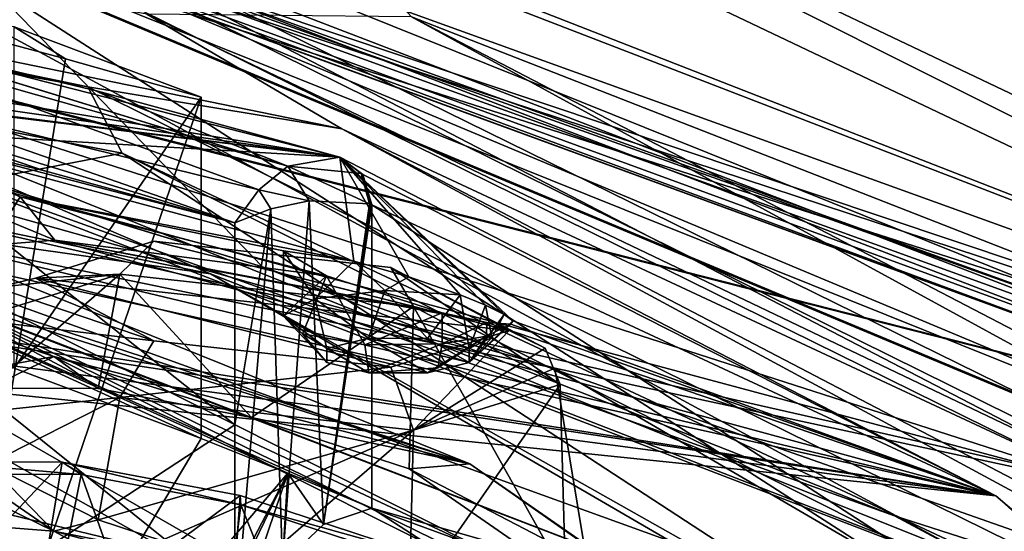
# Model space of a CAD drawing. Header units: metres. Extents: x -204 to 106, y -88 to 116.
# Tile 295 of 322: x -108.31 to -103.19, y -15.93 to -13.27. Entities that reach past the tile are written whole.
import ezdxf

# ---------------------------------------------------------------- set-up
doc = ezdxf.new("R2010")
doc.units = ezdxf.units.M
doc.layers.add('solid_20472013_1', color=7, linetype='CONTINUOUS')

msp = doc.modelspace()

# ---------------------------------------------------------------- linework, layer by layer
at = {"layer": 'solid_20472013_1'}
for points in [[(-120.620659, -9.008286, 239.156342), (-107.835114, -11.427622, 253.022446), (-97.022797, -16.579395, 232.359818)], [(-118.636276, -9.458038, 238.263031), (-120.620659, -9.008286, 239.156342), (-97.022797, -16.579395, 232.359818)], [(-110.053932, -11.543885, 236.36969), (-118.636276, -9.458038, 238.263031), (-97.022797, -16.579395, 232.359818)], [(-126.69912, -10.034491, 267.014099), (-107.959839, -13.620448, 252.631607), (-124.505859, -10.170607, 266.46817)], [(-126.570374, -10.340528, 267.026703), (-107.959839, -13.620448, 252.631607), (-126.69912, -10.034491, 267.014099)], [(-124.505859, -10.170607, 266.46817), (-106.638535, -13.838647, 251.756454), (-107.653671, -13.242123, 253.524384)], [(-107.959839, -13.620448, 252.631607), (-106.638535, -13.838647, 251.756454), (-124.505859, -10.170607, 266.46817)], [(-126.570374, -10.340528, 267.026703), (-107.781059, -13.965479, 252.487823), (-107.959839, -13.620448, 252.631607)], [(-109.563354, -14.309261, 251.108994), (-107.781059, -13.965479, 252.487823), (-126.570374, -10.340528, 267.026703)], [(-109.694405, -14.258202, 252.516129), (-126.055702, -10.72893, 265.468903), (-107.321045, -14.59444, 249.965195)], [(-110.956947, -13.023286, 256.266754), (-107.321045, -14.59444, 249.965195), (-126.055702, -10.72893, 265.468903)], [(-102.122993, -15.016146, 238.519424), (-113.387024, -10.94481, 254.848663), (-109.811523, -11.920307, 250.770004)], [(-113.045891, -11.112279, 255.106552), (-113.387024, -10.94481, 254.848663), (-102.122993, -15.016146, 238.519424)], [(-125.047997, -11.055369, 267.55307), (-120.606758, -21.696037, 267.272186), (-105.531639, -15.085926, 251.387375)], [(-125.047997, -11.055369, 267.55307), (-105.531639, -15.085926, 251.387375), (-117.826996, -11.627584, 262.863983)], [(-113.065445, -11.120936, 254.563232), (-102.03389, -15.165391, 238.341812), (-111.485687, -11.54137, 252.703201)], [(-101.765884, -15.305609, 238.492447), (-102.03389, -15.165391, 238.341812), (-113.065445, -11.120936, 254.563232)], [(-112.861588, -11.238212, 254.805878), (-101.765884, -15.305609, 238.492447), (-113.065445, -11.120936, 254.563232)], [(-101.745361, -15.208675, 238.676804), (-113.045891, -11.112279, 255.106552), (-102.122993, -15.016146, 238.519424)], [(-109.190292, -12.345178, 251.213959), (-113.045891, -11.112279, 255.106552), (-101.745361, -15.208675, 238.676804)], [(-112.861588, -11.238212, 254.805878), (-111.049469, -11.898455, 253.202454), (-101.765884, -15.305609, 238.492447)], [(-107.835114, -11.427622, 253.022446), (-107.616142, -11.808785, 253.303741), (-96.747673, -16.987314, 232.533798)], [(-97.022797, -16.579395, 232.359818), (-107.835114, -11.427622, 253.022446), (-96.747673, -16.987314, 232.533798)], [(-111.485687, -11.54137, 252.703201), (-100.896317, -15.978541, 234.906677), (-111.769386, -11.603529, 252.453888)], [(-102.03389, -15.165391, 238.341812), (-100.896317, -15.978541, 234.906677), (-111.485687, -11.54137, 252.703201)], [(-110.053932, -11.543885, 236.36969), (-97.022797, -16.579395, 232.359818), (-108.314407, -12.165893, 235.135376)], [(-111.769386, -11.603529, 252.453888), (-101.260674, -16.006899, 234.792938), (-109.81012, -14.066206, 250.845459)], [(-100.896317, -15.978541, 234.906677), (-101.260674, -16.006899, 234.792938), (-111.769386, -11.603529, 252.453888)], [(-117.826996, -11.627584, 262.863983), (-102.593117, -15.718339, 246.456848), (-110.956947, -13.023286, 256.266754)], [(-105.531639, -15.085926, 251.387375), (-102.593117, -15.718339, 246.456848), (-117.826996, -11.627584, 262.863983)], [(-125.376678, -11.69912, 230.60907), (-106.649689, -13.986569, 243.28125), (-109.197998, -13.334455, 241.375549)], [(-125.376678, -11.69912, 230.60907), (-124.029068, -11.822609, 230.870987), (-106.649689, -13.986569, 243.28125)], [(-111.650795, -13.164985, 236.810745), (-106.649689, -13.986569, 243.28125), (-124.029068, -11.822609, 230.870987)], [(-106.277306, -13.255971, 251.972549), (-96.747673, -16.987314, 232.533798), (-107.616142, -11.808785, 253.303741)], [(-111.049469, -11.898455, 253.202454), (-109.110176, -13.930811, 251.38681), (-102.879402, -16.329756, 241.765167)], [(-100.333488, -16.388676, 235.193161), (-111.049469, -11.898455, 253.202454), (-102.879402, -16.329756, 241.765167)], [(-101.765884, -15.305609, 238.492447), (-111.049469, -11.898455, 253.202454), (-100.333488, -16.388676, 235.193161)], [(-109.811523, -11.920307, 250.770004), (-110.139236, -12.008104, 250.417877), (-100.175377, -16.930223, 230.676331)], [(-99.718979, -16.889465, 230.839798), (-109.811523, -11.920307, 250.770004), (-100.175377, -16.930223, 230.676331)], [(-102.122993, -15.016146, 238.519424), (-109.811523, -11.920307, 250.770004), (-99.718979, -16.889465, 230.839798)], [(-110.605003, -12.024004, 232.026154), (-97.022797, -16.579395, 232.359818), (-114.869934, -12.037201, 226.699539)], [(-110.139236, -12.008104, 250.417877), (-113.807243, -12.772613, 254.792068), (-102.711884, -16.789818, 238.679932)], [(-110.605003, -12.024004, 232.026154), (-108.592941, -12.398088, 232.940826), (-97.022797, -16.579395, 232.359818)], [(-100.175377, -16.930223, 230.676331), (-110.139236, -12.008104, 250.417877), (-102.711884, -16.789818, 238.679932)], [(-114.475937, -12.129089, 226.630478), (-114.869934, -12.037201, 226.699539), (-97.022797, -16.579395, 232.359818)], [(-114.475937, -12.129089, 226.630478), (-97.022797, -16.579395, 232.359818), (-96.320145, -22.354685, 209.196396)], [(-113.00396, -12.747596, 225.069336), (-114.475937, -12.129089, 226.630478), (-96.320145, -22.354685, 209.196396)], [(-108.592941, -12.398088, 232.940826), (-108.314407, -12.165893, 235.135376), (-97.022797, -16.579395, 232.359818)], [(-107.051117, -14.557207, 248.874466), (-110.957146, -13.364642, 253.657578), (-109.190292, -12.345178, 251.213959)], [(-99.023514, -17.380346, 231.018997), (-109.190292, -12.345178, 251.213959), (-101.745361, -15.208675, 238.676804)], [(-107.051117, -14.557207, 248.874466), (-109.190292, -12.345178, 251.213959), (-99.023514, -17.380346, 231.018997)], [(-105.973167, -15.584023, 220.163162), (-113.72921, -13.039979, 222.975006), (-113.00396, -12.747596, 225.069336)], [(-105.973167, -15.584023, 220.163162), (-113.00396, -12.747596, 225.069336), (-96.320145, -22.354685, 209.196396)], [(-113.807243, -12.772613, 254.792068), (-110.219208, -14.144704, 250.528931), (-104.157181, -16.478676, 241.167877)], [(-102.711884, -16.789818, 238.679932), (-113.807243, -12.772613, 254.792068), (-104.157181, -16.478676, 241.167877)], [(-108.137108, -15.934351, 216.342972), (-114.0084, -15.474711, 212.955551), (-114.058815, -13.025993, 222.731949)], [(-105.973167, -15.584023, 220.163162), (-114.058815, -13.025993, 222.731949), (-113.72921, -13.039979, 222.975006)], [(-108.137146, -15.025149, 219.989532), (-109.176537, -15.216366, 218.100616), (-114.058815, -13.025993, 222.731949)], [(-108.137108, -15.934351, 216.342972), (-114.058815, -13.025993, 222.731949), (-109.176537, -15.216366, 218.100616)], [(-105.973167, -15.584023, 220.163162), (-108.137146, -15.025149, 219.989532), (-114.058815, -13.025993, 222.731949)], [(-110.956947, -13.023286, 256.266754), (-98.537361, -18.012632, 236.255585), (-107.321045, -14.59444, 249.965195)], [(-102.593117, -15.718339, 246.456848), (-98.537361, -18.012632, 236.255585), (-110.956947, -13.023286, 256.266754)], [(-111.650795, -13.164985, 236.810745), (-110.34301, -13.462078, 237.081711), (-106.649689, -13.986569, 243.28125)], [(-107.653671, -13.242123, 253.524384), (-96.82856, -18.422916, 232.745361), (-106.277306, -13.255971, 251.972549)], [(-106.638535, -13.838647, 251.756454), (-96.82856, -18.422916, 232.745361), (-107.653671, -13.242123, 253.524384)], [(-106.277306, -13.255971, 251.972549), (-96.314919, -18.447514, 231.150421), (-96.747673, -16.987314, 232.533798)], [(-96.82856, -18.422916, 232.745361), (-96.314919, -18.447514, 231.150421), (-106.277306, -13.255971, 251.972549)], [(-108.075615, -13.474093, 244.305649), (-108.784683, -13.285831, 243.770432), (-108.784683, -17.825253, 244.902237)], [(-108.075615, -13.474093, 244.305649), (-108.343376, -13.308034, 246.310974), (-108.784683, -13.285831, 243.770432)], [(-108.343376, -13.308034, 246.310974), (-107.370239, -13.674417, 244.841339), (-108.343376, -15.08584, 246.754242)], [(-108.075615, -13.474093, 244.305649), (-107.370239, -13.674417, 244.841339), (-108.343376, -13.308034, 246.310974)], [(-109.196045, -13.334071, 241.384644), (-109.197998, -13.334455, 241.375549), (-106.920425, -14.03366, 243.556992)], [(-106.649689, -13.986569, 243.28125), (-107.906929, -13.643958, 242.341827), (-109.197998, -13.334455, 241.375549)], [(-106.920425, -14.03366, 243.556992), (-109.197998, -13.334455, 241.375549), (-107.906929, -13.643958, 242.341827)], [(-109.194336, -13.334176, 241.393265), (-109.196045, -13.334071, 241.384644), (-106.920425, -14.03366, 243.556992)], [(-109.139069, -13.403608, 241.775116), (-109.194336, -13.334176, 241.393265), (-106.920425, -14.03366, 243.556992)], [(-109.110176, -13.930811, 251.38681), (-110.957146, -13.364642, 253.657578), (-107.051117, -14.557207, 248.874466)], [(-109.152367, -13.647003, 242.083084), (-109.139069, -13.403608, 241.775116), (-107.069672, -14.157457, 243.629578)], [(-109.139069, -13.403608, 241.775116), (-106.920425, -14.03366, 243.556992), (-107.069672, -14.157457, 243.629578)], [(-110.34301, -13.462078, 237.081711), (-109.11731, -13.843262, 236.647171), (-106.649689, -13.986569, 243.28125)], [(-108.075615, -13.474093, 244.305649), (-108.784683, -17.825253, 244.902237), (-107.370239, -13.674417, 244.841339)], [(-109.163528, -13.728466, 242.123245), (-109.152367, -13.647003, 242.083084), (-107.195198, -14.327831, 243.63739)], [(-109.152367, -13.647003, 242.083084), (-107.069672, -14.157457, 243.629578), (-107.195198, -14.327831, 243.63739)], [(-107.959839, -13.620448, 252.631607), (-97.45089, -18.811588, 231.811081), (-106.638535, -13.838647, 251.756454)], [(-107.781059, -13.965479, 252.487823), (-97.45089, -18.811588, 231.811081), (-107.959839, -13.620448, 252.631607)], [(-106.920425, -14.03366, 243.556992), (-107.906929, -13.643958, 242.341827), (-106.649689, -13.986569, 243.28125)], [(-107.370239, -13.674417, 244.841339), (-108.784683, -17.825253, 244.902237), (-107.370239, -15.452259, 245.284607)], [(-107.370239, -13.674417, 244.841339), (-107.370239, -15.452259, 245.284607), (-108.343376, -15.08584, 246.754242)], [(-115.928368, -13.766438, 227.413742), (-114.57933, -14.030834, 227.422073), (-103.237648, -15.7505, 236.206512)], [(-109.694572, -14.307346, 232.229507), (-115.928368, -13.766438, 227.413742), (-103.237648, -15.7505, 236.206512)], [(-108.177818, -14.059846, 242.893906), (-109.167274, -13.815228, 242.15155), (-109.163528, -13.728466, 242.123245)], [(-108.177818, -14.059846, 242.893906), (-109.163528, -13.728466, 242.123245), (-107.195198, -14.327831, 243.63739)], [(-108.177818, -14.059846, 242.893906), (-107.195198, -14.327831, 243.63739), (-109.167274, -13.815228, 242.15155)], [(-107.195198, -15.379598, 243.899628), (-109.167274, -13.815228, 242.15155), (-107.195198, -14.327831, 243.63739)], [(-107.195198, -15.379598, 243.899628), (-109.167274, -16.67407, 242.864334), (-109.167274, -13.815228, 242.15155)], [(-109.11731, -13.843262, 236.647171), (-106.576302, -14.528462, 237.135742), (-106.649689, -13.986569, 243.28125)], [(-109.11731, -13.843262, 236.647171), (-108.311646, -14.193986, 235.642212), (-106.576302, -14.528462, 237.135742)], [(-108.497612, -14.097501, 235.538773), (-108.311646, -14.193986, 235.642212), (-109.11731, -13.843262, 236.647171)], [(-106.638535, -13.838647, 251.756454), (-96.792412, -18.983023, 231.123489), (-96.82856, -18.422916, 232.745361)], [(-97.45089, -18.811588, 231.811081), (-96.792412, -18.983023, 231.123489), (-106.638535, -13.838647, 251.756454)], [(-109.563354, -14.309261, 251.108994), (-99.576202, -19.326351, 230.986542), (-107.781059, -13.965479, 252.487823)], [(-109.110176, -13.930811, 251.38681), (-107.051117, -14.557207, 248.874466), (-103.764061, -15.854296, 243.672134)], [(-109.110176, -13.930811, 251.38681), (-103.764061, -15.854296, 243.672134), (-102.879402, -16.329756, 241.765167)], [(-107.781059, -13.965479, 252.487823), (-97.353897, -19.203632, 231.478745), (-97.45089, -18.811588, 231.811081)], [(-99.576202, -19.326351, 230.986542), (-97.353897, -19.203632, 231.478745), (-107.781059, -13.965479, 252.487823)], [(-106.920425, -14.03366, 243.556992), (-106.649689, -13.986569, 243.28125), (-106.537773, -14.072176, 243.38736)], [(-105.750359, -14.839564, 236.691055), (-103.237648, -15.7505, 236.206512), (-106.649689, -13.986569, 243.28125)], [(-106.529175, -14.076173, 243.374435), (-106.649689, -13.986569, 243.28125), (-103.237648, -15.7505, 236.206512)], [(-105.891388, -14.757197, 237.021393), (-105.795403, -14.80503, 236.868774), (-106.649689, -13.986569, 243.28125)], [(-105.750359, -14.839564, 236.691055), (-106.649689, -13.986569, 243.28125), (-105.795403, -14.80503, 236.868774)], [(-106.023682, -14.703008, 237.129059), (-105.891388, -14.757197, 237.021393), (-106.649689, -13.986569, 243.28125)], [(-106.290848, -14.610482, 237.200577), (-106.023682, -14.703008, 237.129059), (-106.649689, -13.986569, 243.28125)], [(-106.576302, -14.528462, 237.135742), (-106.290848, -14.610482, 237.200577), (-106.649689, -13.986569, 243.28125)], [(-106.537773, -14.072176, 243.38736), (-106.649689, -13.986569, 243.28125), (-106.529175, -14.076173, 243.374435)], [(-114.57933, -14.030834, 227.422073), (-113.451942, -14.397253, 226.750931), (-103.237648, -15.7505, 236.206512)], [(-109.81012, -14.066206, 250.845459), (-99.883972, -19.052666, 230.845871), (-109.563354, -14.309261, 251.108994)], [(-101.260674, -16.006899, 234.792938), (-99.883972, -19.052666, 230.845871), (-109.81012, -14.066206, 250.845459)], [(-106.808121, -14.213623, 243.683289), (-107.069672, -14.157457, 243.629578), (-106.920425, -14.03366, 243.556992)], [(-106.920425, -14.03366, 243.556992), (-106.537773, -14.072176, 243.38736), (-106.494766, -14.230299, 243.45993)], [(-106.808121, -14.213623, 243.683289), (-106.920425, -14.03366, 243.556992), (-106.494766, -14.230299, 243.45993)], [(-106.537773, -14.072176, 243.38736), (-106.529175, -14.076173, 243.374435), (-106.483116, -14.235066, 243.441132)], [(-106.488846, -14.232674, 243.450623), (-106.537773, -14.072176, 243.38736), (-106.483116, -14.235066, 243.441132)], [(-106.488846, -14.232674, 243.450623), (-106.494766, -14.230299, 243.45993), (-106.537773, -14.072176, 243.38736)], [(-106.529175, -14.076173, 243.374435), (-103.237648, -15.7505, 236.206512), (-106.483116, -14.235066, 243.441132)], [(-108.497612, -14.097501, 235.538773), (-108.38652, -14.312722, 234.118073), (-108.311646, -14.193986, 235.642212)], [(-106.483116, -15.81375, 243.834747), (-104.157181, -16.478676, 241.167877), (-110.219208, -14.144704, 250.528931)], [(-106.920197, -15.632074, 244.563416), (-106.483116, -15.81375, 243.834747), (-110.219208, -14.144704, 250.528931)], [(-107.370239, -15.452259, 245.284607), (-106.920197, -15.632074, 244.563416), (-110.219208, -14.144704, 250.528931)], [(-108.343376, -15.08584, 246.754242), (-107.370239, -15.452259, 245.284607), (-110.219208, -14.144704, 250.528931)], [(-107.00782, -14.25635, 243.697922), (-107.195198, -14.327831, 243.63739), (-107.069672, -14.157457, 243.629578)], [(-106.808121, -14.213623, 243.683289), (-107.00782, -14.25635, 243.697922), (-107.069672, -14.157457, 243.629578)], [(-108.38652, -14.312722, 234.118073), (-108.131805, -14.418716, 234.339569), (-108.311646, -14.193986, 235.642212)], [(-108.311646, -14.193986, 235.642212), (-106.942673, -14.4748, 236.622543), (-106.576302, -14.528462, 237.135742)], [(-108.311646, -14.193986, 235.642212), (-106.71907, -14.605393, 236.098755), (-106.942673, -14.4748, 236.622543)], [(-108.311646, -14.193986, 235.642212), (-108.131805, -14.418716, 234.339569), (-106.71907, -14.605393, 236.098755)], [(-106.947235, -16.101805, 244.165619), (-107.00782, -14.25635, 243.697922), (-106.808121, -14.213623, 243.683289)], [(-106.947235, -16.101805, 244.165619), (-106.808121, -14.213623, 243.683289), (-106.733658, -15.89867, 244.079819)], [(-106.733658, -15.89867, 244.079819), (-106.808121, -14.213623, 243.683289), (-106.494766, -14.230299, 243.45993)], [(-106.733658, -15.89867, 244.079819), (-106.494766, -14.230299, 243.45993), (-106.488846, -14.232674, 243.450623)], [(-106.733658, -15.89867, 244.079819), (-106.488846, -14.232674, 243.450623), (-106.483116, -14.235066, 243.441132)], [(-99.394272, -22.550604, 233.808258), (-109.846146, -17.676327, 253.357925), (-109.694405, -14.258202, 252.516129)], [(-99.241081, -19.158705, 232.861282), (-109.694405, -14.258202, 252.516129), (-107.321045, -14.59444, 249.965195)], [(-99.394272, -22.550604, 233.808258), (-109.694405, -14.258202, 252.516129), (-99.241081, -19.158705, 232.861282)], [(-107.00782, -14.25635, 243.697922), (-107.195198, -16.445137, 244.165298), (-107.195198, -15.379598, 243.899628)], [(-107.195198, -15.379598, 243.899628), (-107.195198, -14.327831, 243.63739), (-107.00782, -14.25635, 243.697922)], [(-107.195198, -16.445137, 244.165298), (-107.00782, -14.25635, 243.697922), (-106.947235, -16.101805, 244.165619)], [(-106.733658, -15.89867, 244.079819), (-106.483116, -14.235066, 243.441132), (-106.483116, -15.81375, 243.834747)], [(-100.862656, -17.876276, 228.837036), (-106.483116, -14.235066, 243.441132), (-103.237648, -15.7505, 236.206512)], [(-100.862656, -17.876276, 228.837036), (-106.483116, -15.81375, 243.834747), (-106.483116, -14.235066, 243.441132)], [(-108.634491, -14.459577, 233.082123), (-109.694572, -14.307346, 232.229507), (-103.237648, -15.7505, 236.206512)], [(-99.883972, -19.052666, 230.845871), (-99.576202, -19.326351, 230.986542), (-109.563354, -14.309261, 251.108994)], [(-108.38652, -14.312722, 234.118073), (-108.634491, -14.459577, 233.082123), (-108.131805, -14.418716, 234.339569)], [(-113.451942, -14.397253, 226.750931), (-112.856743, -14.757172, 225.600555), (-103.237648, -15.7505, 236.206512)], [(-108.131805, -14.418716, 234.339569), (-108.634491, -14.459577, 233.082123), (-103.237648, -15.7505, 236.206512)], [(-107.616119, -14.424646, 219.008957), (-108.231247, -14.6162, 217.950974), (-107.792442, -14.595039, 219.316895)], [(-105.768753, -14.888433, 218.018845), (-108.231247, -14.6162, 217.950974), (-107.616119, -14.424646, 219.008957)], [(-108.131805, -14.418716, 234.339569), (-103.237648, -15.7505, 236.206512), (-105.884781, -14.847646, 236.249359)], [(-108.131805, -14.418716, 234.339569), (-106.117081, -14.79667, 236.060013), (-106.71907, -14.605393, 236.098755)], [(-108.131805, -14.418716, 234.339569), (-105.884781, -14.847646, 236.249359), (-106.117081, -14.79667, 236.060013)], [(-107.616119, -14.424646, 219.008957), (-107.792442, -14.595039, 219.316895), (-106.266022, -14.763787, 219.358963)], [(-106.383904, -14.560867, 219.042923), (-107.616119, -14.424646, 219.008957), (-106.266022, -14.763787, 219.358963)], [(-105.768753, -14.888433, 218.018845), (-107.616119, -14.424646, 219.008957), (-106.383904, -14.560867, 219.042923)], [(-114.929916, -14.981158, 222.541473), (-120.950157, -14.470226, 220.251846), (-101.039955, -17.626999, 228.680283)], [(-107.432716, -17.058777, 221.193542), (-101.039955, -17.626999, 228.680283), (-120.950157, -14.470226, 220.251846)], [(-107.432716, -17.058777, 221.193542), (-120.950157, -14.470226, 220.251846), (-119.967033, -14.833568, 219.362701)], [(-106.944374, -14.81259, 236.68956), (-106.942673, -14.4748, 236.622543), (-106.71907, -14.605393, 236.098755)], [(-106.776733, -14.724109, 237.044434), (-106.942673, -14.4748, 236.622543), (-106.944374, -14.81259, 236.68956)], [(-106.776733, -14.724109, 237.044434), (-106.576302, -14.528462, 237.135742), (-106.942673, -14.4748, 236.622543)], [(-106.415726, -14.681142, 237.216766), (-106.576302, -14.528462, 237.135742), (-106.776733, -14.724109, 237.044434)], [(-106.415726, -14.681142, 237.216766), (-106.290848, -14.610482, 237.200577), (-106.576302, -14.528462, 237.135742)], [(-103.764061, -15.854296, 243.672134), (-107.051117, -14.557207, 248.874466), (-99.023514, -17.380346, 231.018997)], [(-106.383904, -14.560867, 219.042923), (-106.266022, -14.763787, 219.358963), (-105.502815, -15.170031, 218.08905)], [(-105.581528, -14.980994, 218.041931), (-106.383904, -14.560867, 219.042923), (-105.502815, -15.170031, 218.08905)], [(-105.581528, -14.980994, 218.041931), (-105.768753, -14.888433, 218.018845), (-106.383904, -14.560867, 219.042923)], [(-107.792442, -14.595039, 219.316895), (-108.555656, -14.832536, 218.004913), (-108.476387, -15.18966, 218.936234)], [(-108.435127, -14.665524, 217.963272), (-108.555656, -14.832536, 218.004913), (-107.792442, -14.595039, 219.316895)], [(-107.792442, -14.595039, 219.316895), (-108.476387, -15.18966, 218.936234), (-107.90564, -15.191656, 219.549179)], [(-108.231247, -14.6162, 217.950974), (-108.435127, -14.665524, 217.963272), (-107.792442, -14.595039, 219.316895)], [(-107.616096, -14.943767, 216.92688), (-108.435127, -14.665524, 217.963272), (-108.231247, -14.6162, 217.950974)], [(-106.383881, -15.079988, 216.960861), (-108.231247, -14.6162, 217.950974), (-105.768753, -14.888433, 218.018845)], [(-107.616096, -14.943767, 216.92688), (-108.231247, -14.6162, 217.950974), (-106.383881, -15.079988, 216.960861)], [(-107.792442, -14.595039, 219.316895), (-107.90564, -15.191656, 219.549179), (-107.108475, -15.341947, 219.826035)], [(-106.266022, -14.763787, 219.358963), (-107.792442, -14.595039, 219.316895), (-107.108475, -15.341947, 219.826035)], [(-99.241081, -19.158705, 232.861282), (-107.321045, -14.59444, 249.965195), (-97.87178, -20.095207, 227.902832)], [(-98.537361, -18.012632, 236.255585), (-97.87178, -20.095207, 227.902832), (-107.321045, -14.59444, 249.965195)], [(-106.944374, -14.81259, 236.68956), (-106.71907, -14.605393, 236.098755), (-106.843277, -14.906799, 236.311707)], [(-106.843277, -14.906799, 236.311707), (-106.71907, -14.605393, 236.098755), (-106.51889, -14.964377, 236.080765)], [(-106.51889, -14.964377, 236.080765), (-106.71907, -14.605393, 236.098755), (-106.117081, -14.79667, 236.060013)], [(-106.415726, -14.681142, 237.216766), (-106.023682, -14.703008, 237.129059), (-106.290848, -14.610482, 237.200577)], [(-107.616096, -14.943767, 216.92688), (-108.555656, -14.832536, 218.004913), (-108.435127, -14.665524, 217.963272)], [(-106.499413, -14.929953, 237.045547), (-106.415726, -14.681142, 237.216766), (-106.776733, -14.724109, 237.044434)], [(-106.499413, -14.929953, 237.045547), (-106.192848, -14.930065, 237.045105), (-106.415726, -14.681142, 237.216766)], [(-106.192848, -14.930065, 237.045105), (-106.023682, -14.703008, 237.129059), (-106.415726, -14.681142, 237.216766)], [(-106.716248, -14.982367, 236.835327), (-106.776733, -14.724109, 237.044434), (-106.944374, -14.81259, 236.68956)], [(-106.716248, -14.982367, 236.835327), (-106.499413, -14.929953, 237.045547), (-106.776733, -14.724109, 237.044434)], [(-106.192848, -14.930065, 237.045105), (-105.977142, -14.982356, 236.835373), (-106.023682, -14.703008, 237.129059)], [(-105.977142, -14.982356, 236.835373), (-105.891388, -14.757197, 237.021393), (-106.023682, -14.703008, 237.129059)], [(-112.856743, -14.757172, 225.600555), (-112.946083, -15.012361, 224.283966), (-101.039955, -17.626999, 228.680283)], [(-112.856743, -14.757172, 225.600555), (-101.039955, -17.626999, 228.680283), (-103.237648, -15.7505, 236.206512)], [(-106.266022, -14.763787, 219.358963), (-107.108475, -15.341947, 219.826035), (-106.289246, -15.609454, 219.672455)], [(-106.51889, -14.964377, 236.080765), (-106.117081, -14.79667, 236.060013), (-106.117081, -14.959435, 236.100586)], [(-106.266022, -14.763787, 219.358963), (-106.289246, -15.609454, 219.672455), (-105.475739, -16.173403, 218.339218)], [(-106.266022, -14.763787, 219.358963), (-105.475739, -16.173403, 218.339218), (-105.502815, -15.170031, 218.08905)], [(-106.117081, -14.959435, 236.100586), (-106.117081, -14.79667, 236.060013), (-105.884781, -14.847646, 236.249359)], [(-105.977142, -14.982356, 236.835373), (-105.858849, -14.925505, 236.871719), (-105.891388, -14.757197, 237.021393)], [(-105.858849, -14.925505, 236.871719), (-105.795403, -14.80503, 236.868774), (-105.891388, -14.757197, 237.021393)], [(-108.660469, -16.828207, 220.754456), (-107.432716, -17.058777, 221.193542), (-119.967033, -14.833568, 219.362701)], [(-108.555656, -14.832536, 218.004913), (-107.792442, -15.238779, 216.735001), (-108.689171, -15.333467, 218.129807)], [(-107.616096, -14.943767, 216.92688), (-107.792442, -15.238779, 216.735001), (-108.555656, -14.832536, 218.004913)], [(-106.716064, -15.056522, 236.537903), (-106.944374, -14.81259, 236.68956), (-106.843277, -14.906799, 236.311707)], [(-106.716064, -15.056522, 236.537903), (-106.716248, -14.982367, 236.835327), (-106.944374, -14.81259, 236.68956)], [(-105.886826, -14.918564, 236.264511), (-106.117081, -14.959435, 236.100586), (-105.884781, -14.847646, 236.249359)], [(-105.977135, -15.056418, 236.53833), (-105.750359, -14.839564, 236.691055), (-105.795403, -14.80503, 236.868774)], [(-105.977135, -15.056418, 236.53833), (-105.795403, -14.80503, 236.868774), (-105.858849, -14.925505, 236.871719)], [(-105.977135, -15.056418, 236.53833), (-105.76075, -14.85657, 236.513168), (-105.750359, -14.839564, 236.691055)], [(-105.886826, -14.918564, 236.264511), (-105.884781, -14.847646, 236.249359), (-105.76075, -14.85657, 236.513168)], [(-105.76075, -14.85657, 236.513168), (-105.884781, -14.847646, 236.249359), (-103.237648, -15.7505, 236.206512)], [(-105.750359, -14.839564, 236.691055), (-105.76075, -14.85657, 236.513168), (-103.237648, -15.7505, 236.206512)], [(-106.383881, -15.079988, 216.960861), (-105.768753, -14.888433, 218.018845), (-106.266022, -15.407527, 216.777069)], [(-105.581528, -14.980994, 218.041931), (-106.266022, -15.407527, 216.777069), (-105.768753, -14.888433, 218.018845)], [(-105.977135, -15.056418, 236.53833), (-105.886826, -14.918564, 236.264511), (-105.76075, -14.85657, 236.513168)], [(-123.601326, -14.921395, 226.796799), (-122.641968, -14.908717, 227.508362), (-104.883881, -18.707279, 228.219879)], [(-123.601326, -14.921395, 226.796799), (-104.883881, -18.707279, 228.219879), (-116.149376, -15.935201, 227.755783)], [(-122.641968, -14.908717, 227.508362), (-109.977577, -16.441904, 232.794632), (-104.883881, -18.707279, 228.219879)], [(-107.616096, -14.943767, 216.92688), (-106.383881, -15.079988, 216.960861), (-107.792442, -15.238779, 216.735001)], [(-106.498932, -15.108876, 236.327927), (-106.843277, -14.906799, 236.311707), (-106.51889, -14.964377, 236.080765)], [(-106.498932, -15.108876, 236.327927), (-106.716064, -15.056522, 236.537903), (-106.843277, -14.906799, 236.311707)], [(-106.193596, -15.108789, 236.328278), (-106.499413, -14.929953, 237.045547), (-106.716248, -14.982367, 236.835327)], [(-105.977135, -15.056418, 236.53833), (-106.192848, -14.930065, 237.045105), (-106.499413, -14.929953, 237.045547)], [(-105.977135, -15.056418, 236.53833), (-106.499413, -14.929953, 237.045547), (-106.193596, -15.108789, 236.328278)], [(-105.886826, -14.918564, 236.264511), (-106.193596, -15.108789, 236.328278), (-106.139496, -15.083564, 236.187317)], [(-105.977135, -15.056418, 236.53833), (-106.193596, -15.108789, 236.328278), (-105.886826, -14.918564, 236.264511)], [(-105.977135, -15.056418, 236.53833), (-105.977142, -14.982356, 236.835373), (-106.192848, -14.930065, 237.045105)], [(-105.886826, -14.918564, 236.264511), (-106.139496, -15.083564, 236.187317), (-106.117081, -14.959435, 236.100586)], [(-105.977135, -15.056418, 236.53833), (-105.858849, -14.925505, 236.871719), (-105.977142, -14.982356, 236.835373)], [(-113.70443, -15.094711, 223.155258), (-114.929916, -14.981158, 222.541473), (-101.039955, -17.626999, 228.680283)], [(-106.498932, -15.108876, 236.327927), (-106.716248, -14.982367, 236.835327), (-106.716064, -15.056522, 236.537903)], [(-106.193596, -15.108789, 236.328278), (-106.716248, -14.982367, 236.835327), (-106.498932, -15.108876, 236.327927)], [(-106.498932, -15.108876, 236.327927), (-106.51889, -14.964377, 236.080765), (-106.117081, -14.959435, 236.100586)], [(-106.139496, -15.083564, 236.187317), (-106.498932, -15.108876, 236.327927), (-106.117081, -14.959435, 236.100586)], [(-105.581528, -14.980994, 218.041931), (-105.502815, -15.170031, 218.08905), (-106.266022, -15.407527, 216.777069)], [(-112.946083, -15.012361, 224.283966), (-113.70443, -15.094711, 223.155258), (-101.039955, -17.626999, 228.680283)], [(-108.137146, -15.025149, 219.989532), (-108.476387, -15.18966, 218.936234), (-109.176537, -15.216366, 218.100616)], [(-108.137146, -15.025149, 219.989532), (-107.90564, -15.191656, 219.549179), (-108.476387, -15.18966, 218.936234)], [(-108.137146, -15.025149, 219.989532), (-107.108475, -15.341947, 219.826035), (-107.90564, -15.191656, 219.549179)], [(-105.973167, -15.584023, 220.163162), (-107.108475, -15.341947, 219.826035), (-108.137146, -15.025149, 219.989532)], [(-105.531639, -15.085926, 251.387375), (-120.606758, -21.696037, 267.272186), (-103.757187, -25.814657, 250.873215)], [(-106.383881, -15.079988, 216.960861), (-106.266022, -15.407527, 216.777069), (-107.792442, -15.238779, 216.735001)], [(-106.139496, -15.083564, 236.187317), (-106.193596, -15.108789, 236.328278), (-106.498932, -15.108876, 236.327927)], [(-105.531639, -15.085926, 251.387375), (-103.757187, -25.814657, 250.873215), (-95.702446, -20.820292, 228.388092)], [(-105.531639, -15.085926, 251.387375), (-95.702446, -20.820292, 228.388092), (-102.593117, -15.718339, 246.456848)], [(-105.502815, -15.170031, 218.08905), (-105.475739, -16.173403, 218.339218), (-106.289253, -16.301374, 216.897293)], [(-106.266022, -15.407527, 216.777069), (-105.502815, -15.170031, 218.08905), (-106.289253, -16.301374, 216.897293)], [(-108.137108, -15.934351, 216.342972), (-109.176537, -15.216366, 218.100616), (-108.476387, -15.585091, 217.35025)], [(-107.792442, -15.238779, 216.735001), (-108.476387, -15.585091, 217.35025), (-108.689171, -15.333467, 218.129807)], [(-107.792442, -15.238779, 216.735001), (-107.905647, -15.874606, 216.809998), (-108.476387, -15.585091, 217.35025)], [(-107.792442, -15.238779, 216.735001), (-106.266022, -15.407527, 216.777069), (-107.905647, -15.874606, 216.809998)], [(-105.973167, -15.584023, 220.163162), (-106.289246, -15.609454, 219.672455), (-107.108475, -15.341947, 219.826035)], [(-107.195198, -15.379598, 243.899628), (-107.195198, -16.445137, 244.165298), (-109.167274, -16.67407, 242.864334)], [(-106.266022, -15.407527, 216.777069), (-107.108482, -16.137285, 216.636108), (-107.905647, -15.874606, 216.809998)], [(-106.266022, -15.407527, 216.777069), (-106.289253, -16.301374, 216.897293), (-107.108482, -16.137285, 216.636108)], [(-108.784683, -17.825253, 244.902237), (-106.920197, -15.632074, 244.563416), (-107.370239, -15.452259, 245.284607)], [(-114.929298, -17.093702, 214.069031), (-103.486832, -20.280039, 213.518066), (-122.281242, -15.464344, 215.507324)], [(-107.432274, -18.295286, 216.234665), (-122.281242, -15.464344, 215.507324), (-103.486832, -20.280039, 213.518066)], [(-107.432274, -18.295286, 216.234665), (-120.949715, -15.567516, 215.85112), (-122.281242, -15.464344, 215.507324)], [(-113.330276, -15.782823, 212.365082), (-114.0084, -15.474711, 212.955551), (-96.320145, -22.354685, 209.196396)], [(-108.137108, -15.934351, 216.342972), (-96.320145, -22.354685, 209.196396), (-114.0084, -15.474711, 212.955551)], [(-107.432274, -18.295286, 216.234665), (-108.660088, -17.88559, 216.513947), (-120.949715, -15.567516, 215.85112)], [(-108.754669, -15.57275, 219.169617), (-108.093575, -15.574673, 219.880814), (-108.992561, -16.530018, 219.48671)], [(-108.093575, -15.574673, 219.880814), (-108.25811, -16.560282, 220.27774), (-108.992561, -16.530018, 219.48671)], [(-107.994408, -15.639284, 219.72113), (-108.093575, -15.574673, 219.880814), (-108.754669, -15.57275, 219.169617)], [(-107.994408, -15.639284, 219.72113), (-108.754669, -15.57275, 219.169617), (-108.588257, -15.636971, 219.083054)], [(-108.137108, -15.934351, 216.342972), (-108.476387, -15.585091, 217.35025), (-107.905647, -15.874606, 216.809998)], [(-108.093575, -15.574673, 219.880814), (-107.167809, -15.749067, 220.204773), (-108.25811, -16.560282, 220.27774)], [(-107.164467, -15.796188, 220.010056), (-107.167809, -15.749067, 220.204773), (-108.093575, -15.574673, 219.880814)], [(-107.164467, -15.796188, 220.010056), (-108.093575, -15.574673, 219.880814), (-107.994408, -15.639284, 219.72113)], [(-104.879837, -16.343096, 218.381531), (-106.289246, -15.609454, 219.672455), (-105.973167, -15.584023, 220.163162)], [(-104.879837, -16.343096, 218.381531), (-105.475739, -16.173403, 218.339218), (-106.289246, -15.609454, 219.672455)], [(-104.879837, -16.343096, 218.381531), (-105.973167, -15.584023, 220.163162), (-96.320145, -22.354685, 209.196396)], [(-110.587692, -15.648392, 237.384995), (-108.460274, -16.172415, 237.990448), (-108.156616, -16.275686, 237.869537)], [(-109.430664, -16.012478, 236.971985), (-110.587692, -15.648392, 237.384995), (-108.156616, -16.275686, 237.869537)], [(-108.588257, -15.636971, 219.083054), (-108.809975, -15.786706, 218.242813), (-108.313629, -17.231833, 220.330841)], [(-108.417465, -18.493456, 243.834305), (-106.920197, -15.632074, 244.563416), (-108.784683, -17.825253, 244.902237)], [(-107.994408, -15.639284, 219.72113), (-108.588257, -15.636971, 219.083054), (-108.313629, -17.231833, 220.330841)], [(-108.417465, -18.493456, 243.834305), (-107.80954, -17.474697, 243.998932), (-106.920197, -15.632074, 244.563416)], [(-107.994408, -15.639284, 219.72113), (-108.313629, -17.231833, 220.330841), (-107.365181, -17.413395, 220.665192)], [(-107.164467, -15.796188, 220.010056), (-107.994408, -15.639284, 219.72113), (-107.365181, -17.413395, 220.665192)], [(-107.80954, -17.474697, 243.998932), (-107.195198, -16.445137, 244.165298), (-106.920197, -15.632074, 244.563416)], [(-107.195198, -16.445137, 244.165298), (-106.947235, -16.101805, 244.165619), (-106.920197, -15.632074, 244.563416)], [(-106.947235, -16.101805, 244.165619), (-106.733658, -15.89867, 244.079819), (-106.920197, -15.632074, 244.563416)], [(-106.733658, -15.89867, 244.079819), (-106.483116, -15.81375, 243.834747), (-106.920197, -15.632074, 244.563416)], [(-107.167809, -15.749067, 220.204773), (-107.241913, -16.795292, 220.626831), (-108.25811, -16.560282, 220.27774)], [(-107.167809, -15.749067, 220.204773), (-106.212128, -16.061764, 220.028122), (-107.241913, -16.795292, 220.626831)], [(-107.164467, -15.796188, 220.010056), (-106.212128, -16.061764, 220.028122), (-107.167809, -15.749067, 220.204773)], [(-100.862656, -17.876276, 228.837036), (-103.237648, -15.7505, 236.206512), (-101.039955, -17.626999, 228.680283)], [(-113.00396, -16.308187, 210.788574), (-113.330276, -15.782823, 212.365082), (-96.320145, -22.354685, 209.196396)], [(-108.809975, -15.786706, 218.242813), (-109.239677, -17.398899, 218.644775), (-108.313629, -17.231833, 220.330841)], [(-107.164467, -15.796188, 220.010056), (-107.365181, -17.413395, 220.665192), (-106.386871, -17.736862, 220.48587)], [(-106.310509, -16.075693, 219.850632), (-107.164467, -15.796188, 220.010056), (-106.386871, -17.736862, 220.48587)], [(-106.310509, -16.075693, 219.850632), (-106.212128, -16.061764, 220.028122), (-107.164467, -15.796188, 220.010056)], [(-106.483116, -15.81375, 243.834747), (-100.862656, -19.45496, 229.230652), (-104.157181, -16.478676, 241.167877)], [(-100.862656, -17.876276, 228.837036), (-100.862656, -19.45496, 229.230652), (-106.483116, -15.81375, 243.834747)], [(-101.142853, -17.237419, 238.124725), (-103.764061, -15.854296, 243.672134), (-99.023514, -17.380346, 231.018997)], [(-102.879402, -16.329756, 241.765167), (-103.764061, -15.854296, 243.672134), (-101.142853, -17.237419, 238.124725)], [(-108.137108, -15.934351, 216.342972), (-107.905647, -15.874606, 216.809998), (-107.108482, -16.137285, 216.636108)], [(-108.137108, -15.934351, 216.342972), (-107.108482, -16.137285, 216.636108), (-105.973274, -16.509293, 216.451981)], [(-108.137108, -15.934351, 216.342972), (-105.973274, -16.509293, 216.451981), (-96.320145, -22.354685, 209.196396)]]:
    msp.add_3dface(points, dxfattribs=at)

doc.saveas('drawing.dxf')
